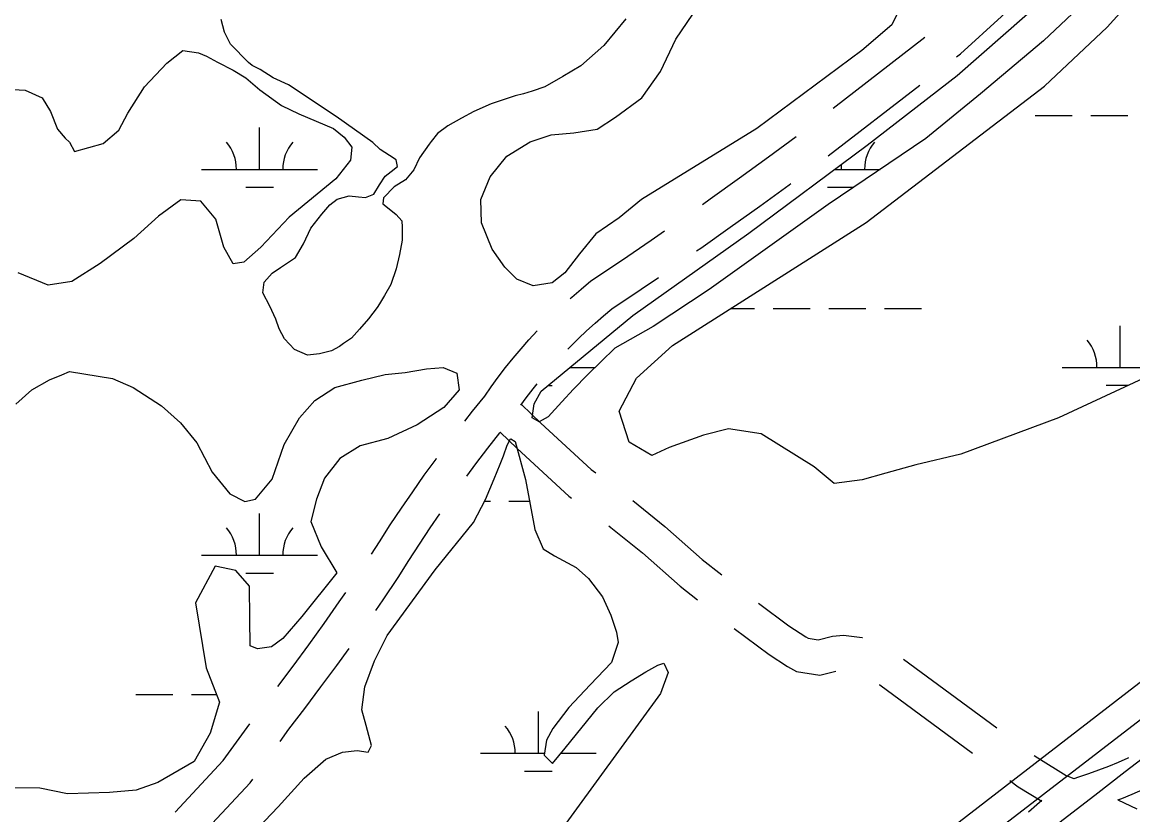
# Model space of a CAD drawing. Extents: x 3535183 to 3573198, y 534952 to 560562.
# Drawn here: x 3567673 to 3568631, y 550375 to 551059 of the extents above; entities that cross this region are included whole.
import ezdxf

# ---------------------------------------------------------------- set-up
doc = ezdxf.new("R2010")
doc.units = 0
for name, color, linetype in [('V-ROAD-CNTR', 7, 'Continuous'), ('V-TOPO-SHOR', 7, 'Continuous'), ('V-UTIL-LINE', 7, 'Continuous'), ('V-WETL-SWMP', 7, 'Continuous')]:
    doc.layers.add(name, color=color, linetype=linetype)

msp = doc.modelspace()

# ---------------------------------------------------------------- linework, layer by layer
at = {"layer": 'V-ROAD-CNTR'}
for p, q in [((3568372.86, 550984.81), (3568452.05, 551045.87)), ((3568368.56, 550943.61), (3568447.75, 551004.67)), ((3568433.64, 550509.67), (3568514.2, 550450.43))]:
    msp.add_line(p, q, dxfattribs=at)
for points in [[(3568479.42, 551029.1), (3568482.65, 551031.59), (3568553.54, 551096.21)], [(3568260.12, 550901.83), (3568266.86, 550906.57), (3568292.1, 550924.6), (3568317.23, 550942.8), (3568341.16, 550960.4)], [(3568255.08, 550861.63), (3568258.67, 550864.12), (3568284.21, 550882.09), (3568309.62, 550900.24), (3568334.91, 550918.57), (3568336.48, 550919.72)], [(3568146.19, 550820.65), (3568147.6, 550821.92), (3568155.5, 550828.75), (3568163.99, 550835.76), (3568190.38, 550853.52), (3568215.99, 550871.03), (3568227.34, 550878.9)], [(3568144, 550777), (3568146.22, 550779.31), (3568153.15, 550786.18), (3568160.24, 550792.9), (3568167.48, 550799.45), (3568174.86, 550805.83), (3568181.96, 550811.69), (3568207.22, 550828.7), (3568222.16, 550838.91)], [(3568055.05, 550714.78), (3568061.86, 550723.46), (3568072.32, 550736.44), (3568077.88, 550744.44), (3568084.04, 550752.88), (3568090.39, 550761.17), (3568096.92, 550769.32), (3568103.64, 550777.32), (3568110.53, 550785.16), (3568117.53, 550792.76)], [(3568103.56, 550728.73), (3568108.07, 550734.92), (3568114.01, 550742.67), (3568117.52, 550747.05)], [(3568104, 550729.34), (3568120.78, 550713.21), (3568164.15, 550673.32), (3568168.12, 550670.38)], [(3568056.85, 550667.59), (3568064.62, 550678.04), (3568074.89, 550691.48), (3568085.33, 550704.78), (3568085.84, 550705.41)], [(3568085.74, 550705.28), (3568100.22, 550691.36), (3568145.01, 550650.17), (3568147.17, 550648.56)], [(3567974.75, 550600.18), (3567981.46, 550610.86), (3567990.86, 550625.38), (3568000.45, 550639.78), (3568010.23, 550654.06), (3568020.19, 550668.2), (3568030.34, 550682.22), (3568030.86, 550682.92)], [(3568200.22, 550646.52), (3568227.72, 550624.18), (3568259.98, 550595.62), (3568276.94, 550582.43)], [(3567978.31, 550551.73), (3567984.59, 550560.85), (3567997.57, 550580.12), (3568006.75, 550594.72), (3568015.94, 550608.91), (3568025.32, 550622.99), (3568033.58, 550635.05)], [(3568179.29, 550624.73), (3568181.24, 550623.28), (3568208.31, 550601.3), (3568240.81, 550572.52), (3568256.04, 550560.68)], [(3567893.77, 550486.02), (3567906.98, 550503.57), (3567920.47, 550521.9), (3567933.78, 550540.37), (3567946.88, 550558.99), (3567952.41, 550567.01)], [(3568308.59, 550557.97), (3568334.83, 550538.28), (3568349.27, 550528.94), (3568351.32, 550527.74), (3568360.13, 550526.42), (3568372.23, 550529.35), (3568381.83, 550530.24), (3568398.08, 550528.31), (3568398.31, 550528.21)], [(3568287.65, 550536.17), (3568317.66, 550513.65), (3568333.58, 550503.36), (3568341.19, 550498.93), (3568361.48, 550495.88), (3568375.28, 550499.22)], [(3567895.72, 550438.71), (3567903.28, 550449.16), (3567917.17, 550467.22), (3567931.04, 550485.66), (3567944.73, 550504.24), (3567955.34, 550518.98)], [(3568412.49, 550487.87), (3568413.06, 550487.57), (3568493.1, 550428.71)], [(3567805.31, 550377.82), (3567846.78, 550422.22), (3567869.77, 550454.02)], [(3568546.43, 550426.73), (3568549.44, 550424.51), (3568573.92, 550409.45), (3568580.68, 550406.9)], [(3568580.81, 550406.79), (3568584.87, 550408.06), (3568593.54, 550410.97), (3568602.13, 550414.09), (3568610.65, 550417.41), (3568619.1, 550420.94), (3568627.46, 550424.65), (3568628.1, 550424.96)], [(3567804.41, 550332.9), (3567869.99, 550403.12), (3567872.28, 550406.3)], [(3568525.32, 550405.01), (3568532.67, 550399.61), (3568552.87, 550387.18)], [(3568618.6, 550388.31), (3568621.88, 550389.59), (3568630.97, 550393.38), (3568639.98, 550397.39), (3568646.82, 550400.63)], [(3568541.55, 550377.9), (3568548.68, 550384.31), (3568552.9, 550387.94)], [(3568618.66, 550388.35), (3568634.9, 550380.69)]]:
    msp.add_lwpolyline(points, dxfattribs=at)
at = {"layer": 'V-TOPO-SHOR'}
msp.add_lwpolyline([(3568194.19, 551061.81), (3568175.23, 551038.85), (3568155.38, 551021.2), (3568139.68, 551012.23), (3568124.21, 551003.18), (3568113.17, 550999.56), (3568105.84, 550997.22), (3568098.74, 550995.28), (3568088.24, 550991.89), (3568077.82, 550988.65), (3568062.83, 550981.83), (3568052.23, 550976.13), (3568040.56, 550969.59), (3568031.5, 550962.88), (3568026.21, 550955.99), (3568024.27, 550953.77), (3568016.09, 550941.89), (3568011.09, 550931.69), (3568003.94, 550923.04), (3567994.19, 550917.02), (3567985.03, 550907.46), (3567984.46, 550902.15), (3567989.97, 550898.03), (3567995.94, 550893.14), (3568000.83, 550887.55), (3568001.25, 550882.31), (3568001.02, 550870.99), (3567998.92, 550858.69), (3567996.06, 550846.23), (3567991.42, 550832.86), (3567985.8, 550823.2), (3567981.51, 550816.15), (3567979.56, 550812.93), (3567972.02, 550803.12), (3567964.41, 550794.24), (3567957.27, 550786.44), (3567950.61, 550781.87), (3567947.12, 550779.35), (3567940.09, 550775.63), (3567929.67, 550773.01), (3567919.5, 550771.93), (3567908.13, 550776.64), (3567899.73, 550785.86), (3567894.94, 550794.6), (3567892, 550802.71), (3567887, 550813.99), (3567880.85, 550825.59), (3567882.07, 550834.74), (3567888.9, 550842.63), (3567896.1, 550847.27), (3567909.1, 550856.11), (3567915.89, 550867.84), (3567922.3, 550881.28), (3567931.79, 550893.37), (3567938.85, 550901.33), (3567944.98, 550906.29), (3567955.32, 550909.3), (3567963.32, 550908.32), (3567969.4, 550907.81), (3567976.58, 550910.53), (3567981.42, 550918.81), (3567986.4, 550926.01), (3567991.75, 550930.06), (3567997.09, 550934.41), (3567995.98, 550940.12), (3567990.08, 550944.01), (3567982.1, 550949), (3567975.68, 550955.21), (3567944.11, 550977.54), (3567903.11, 551005.03), (3567889.91, 551010.9), (3567878.56, 551018.15), (3567871.81, 551021.51), (3567868.52, 551024.3), (3567853, 551040.05), (3567847.84, 551050.41), (3567844.91, 551061.21)], dxfattribs=at)
at = {"layer": 'V-UTIL-LINE'}
for points in [[(3565844, 540552.88), (3566536.83, 542959.33), (3566600.26, 543171.49), (3566545.47, 543258.53), (3566611.74, 543523.48), (3566756.36, 543920.54), (3567664.19, 545976.51), (3567722.03, 546084.32), (3567726.5, 546290.74), (3567571.09, 546289.82), (3567678.65, 547410.19), (3567020.16, 547722.05), (3567668.71, 549051.12), (3567634.76, 549127.6), (3568079.63, 549920.17), (3568202.19, 550153.64), (3569240.21, 550955.31), (3570392.38, 551890.56), (3570938.79, 552364.18)], [(3565873.65, 540553.1), (3566563.64, 542961.19), (3566563.7, 542961.38), (3566622.07, 543169.54), (3566567.95, 543256.49), (3566645.83, 543532.25), (3566754.77, 543832.12), (3567683.97, 545957.93), (3567747.17, 546073.93), (3567750.54, 546307.26), (3567594.75, 546310.66), (3567709.41, 547423.66), (3567050.88, 547733.13), (3567703.86, 549055.76), (3567667, 549132.99), (3568103.27, 549907.02), (3568220.54, 550136.84), (3569231.11, 550913.64), (3570383.27, 551849.89), (3570939.05, 552332.08)], [(3570939.37, 552291.64), (3570849.07, 552211.46), (3569548.95, 551126.64), (3568624.98, 550412.49), (3568598.57, 550392.14), (3568238.51, 550116.02), (3568124.24, 549911.14), (3567700.38, 549152.4), (3566983.66, 547869.03), (3567517.4, 547561.1), (3569316.18, 545945.91), (3569331.4, 545867.91), (3569368.87, 543126.98), (3569352.78, 543013.2), (3569354.53, 542782.48), (3569354.6, 542778.97), (3569354.61, 542777.56), (3569352.75, 542706.06), (3569074.92, 542711.52), (3568970.15, 542218.87), (3568443.68, 540572.54)]]:
    msp.add_lwpolyline(points, dxfattribs=at)
at = {"layer": 'V-WETL-SWMP'}
for p, q in [((3568547.11, 550978.46), (3568579.11, 550978.46)), ((3568595.11, 550978.46), (3568627.11, 550978.46)), ((3567878.14, 550932.02), (3567878.14, 550968.02)), ((3567828.14, 550932.02), (3567928.14, 550932.02)), ((3568374.32, 550932.02), (3568413.59, 550932.02)), ((3568380.05, 550932.02), (3568380.05, 550936.28)), ((3567866.14, 550916.59), (3567890.14, 550916.59)), ((3568368.05, 550916.59), (3568390.76, 550916.59)), ((3568284.31, 550811.96), (3568305.2, 550811.96)), ((3568321.2, 550811.96), (3568353.2, 550811.96)), ((3568369.2, 550811.96), (3568401.2, 550811.96)), ((3568417.2, 550811.96), (3568449.2, 550811.96)), ((3568620.51, 550761.22), (3568620.51, 550797.22)), ((3568145.85, 550761.2), (3568167.32, 550761.2)), ((3568570.51, 550761.22), (3568655.38, 550761.22)), ((3568127.15, 550745.77), (3568130.61, 550745.77)), ((3568608.51, 550745.79), (3568627.64, 550745.79)), ((3568072.2, 550645.77), (3568077.21, 550645.77)), ((3568093.21, 550645.77), (3568110.94, 550645.77)), ((3567878.14, 550599.34), (3567878.14, 550635.34)), ((3567828.14, 550599.34), (3567928.14, 550599.34)), ((3567866.14, 550583.91), (3567890.14, 550583.91)), ((3567771.3, 550479.27), (3567803.3, 550479.27)), ((3567819.3, 550479.27), (3567840.92, 550479.27)), ((3568118.61, 550428.53), (3568118.61, 550464.53)), ((3568068.61, 550428.53), (3568123.78, 550428.53)), ((3568138.07, 550428.53), (3568168.61, 550428.53)), ((3568106.61, 550413.1), (3568130.61, 550413.1))]:
    msp.add_line(p, q, dxfattribs=at)
for points in [[(3568613.9, 551099.24), (3568554.31, 551042.86), (3568500.18, 550997.2), (3568452.83, 550958.55), (3568368.7, 550901.67), (3568265.96, 550828.46), (3568217.65, 550796.54), (3568184.56, 550777.95), (3568160.86, 550754.93), (3568149, 550742.58), (3568138.84, 550731.56), (3568126.98, 550718.53), (3568119.21, 550714.22), (3568113.18, 550717.63), (3568114.95, 550729.72), (3568121.09, 550740.77), (3568200.24, 550806.08), (3568300.27, 550876.96), (3568402.36, 550952.86), (3568479.79, 551012.81), (3568559.31, 551082.83)], [(3568644.64, 550753.72), (3568567.39, 550717.65), (3568483.11, 550686.32), (3568444.38, 550677.2), (3568418.44, 550669.99), (3568397.89, 550664.42), (3568373.66, 550661.24), (3568356.62, 550675.48), (3568310.77, 550704.06), (3568282.56, 550708.3), (3568261, 550702.75), (3568231.34, 550692.2), (3568216.49, 550685.25), (3568197.08, 550696.83), (3568188.2, 550723.45), (3568203.2, 550751.92), (3568234.33, 550780.27), (3568401.53, 550886.29), (3568555.37, 551003.84), (3568609.19, 551054.55), (3568650.54, 551100.31)], [(3568430.22, 551070.21), (3568423.65, 551056.63), (3568397.63, 551034.65), (3568307.07, 550967.2), (3568207.56, 550906.04), (3568188.27, 550890.24), (3568168.08, 550876.54), (3568154.1, 550859.32), (3568141.51, 550842.79), (3568130.59, 550834.09), (3568114.18, 550831.44), (3568099.9, 550837.32), (3568089.59, 550847.79), (3568078.62, 550863.34), (3568069.54, 550885.8), (3568069, 550906.13), (3568076.99, 550925.47), (3568091.44, 550943.38), (3568111.62, 550955.7), (3568129.68, 550961.8), (3568149.09, 550963.5), (3568169.21, 550966.82), (3568185.21, 550977.09), (3568207.97, 550993.79), (3568224.07, 551016.3), (3568237.2, 551044.38), (3568251.91, 551065.97)], [(3567660.5, 551001.03), (3567675.74, 551000.22), (3567690.47, 550993.65), (3567697.77, 550981.82), (3567703.67, 550966.76), (3567710.31, 550958.86), (3567714.21, 550955.6), (3567718.54, 550947.49), (3567743.3, 550954.23), (3567756.55, 550965.91), (3567764.5, 550980.4), (3567778.76, 551003.16), (3567798.08, 551023.57), (3567811.78, 551034.56), (3567825.39, 551032.61), (3567832.3, 551029.56), (3567841.73, 551024.41), (3567855.3, 551017.61), (3567866.34, 551010.83), (3567878.27, 551000.58), (3567896.88, 550987.05), (3567911.83, 550979.79), (3567941.77, 550967.33), (3567951.18, 550959.87), (3567957.58, 550951.05), (3567956.57, 550939.97), (3567943.75, 550923.9), (3567903.56, 550890.71), (3567879.12, 550864.79), (3567864.48, 550851.96), (3567855.23, 550850.42), (3567847.26, 550865.02), (3567840.27, 550889.09), (3567827.46, 550904.66), (3567810.14, 550905.71), (3567790.87, 550891.53), (3567769.72, 550872.29), (3567740.69, 550850.8), (3567716.1, 550835.27), (3567695.75, 550832.19), (3567669.97, 550842.77)], [(3567667.75, 550729.63), (3567681.7, 550741.77), (3567697, 550750.66), (3567707.43, 550754.97), (3567714.15, 550757.69), (3567751.28, 550751.65), (3567769, 550743.9), (3567793.37, 550728.01), (3567809.89, 550713.57), (3567824.08, 550696.15), (3567837.06, 550670.89), (3567852.39, 550652.3), (3567865.28, 550645.74), (3567874.53, 550647.52), (3567888.97, 550664.96), (3567899.35, 550694.68), (3567912.68, 550717.67), (3567925.73, 550732.82), (3567942.9, 550743.78), (3567966.27, 550750.3), (3567986.4, 550755.23), (3568003.73, 550756.95), (3568022.23, 550760.05), (3568036.55, 550761.1), (3568048.29, 550756.4), (3568050.27, 550741.83), (3568036.99, 550726.69), (3568014.02, 550711.85), (3567988.76, 550700.02), (3567964.93, 550693.5), (3567947.3, 550682.55), (3567934.01, 550665.79), (3567927.18, 550647.59), (3567922.42, 550628.23), (3567931.27, 550606.46), (3567944.73, 550584.19), (3567914.66, 550546.54), (3567898.13, 550527.49), (3567888.38, 550520.4), (3567876.35, 550518.64), (3567869.91, 550521.23), (3567869.62, 550544.56), (3567869.36, 550572.73), (3567857.68, 550586.21), (3567839.93, 550589.81), (3567822.84, 550558.29), (3567832.12, 550502.11), (3567843.46, 550472.7), (3567835.41, 550445.74), (3567821.6, 550421.36), (3567790.29, 550403.35), (3567771.77, 550396.79), (3567748.66, 550394.65), (3567712.4, 550393.53), (3567688.42, 550398.32), (3567641.77, 550398.66)], [(3567876.93, 550364.33), (3567894.21, 550382.36), (3567916.58, 550407.07), (3567935.19, 550423.41), (3567949.69, 550429.36), (3567962.15, 550430.95), (3567971.88, 550429.53), (3567974.62, 550435.22), (3567970.04, 550452.41), (3567966.44, 550465.88), (3567968.93, 550485.7), (3567977.17, 550508.16), (3567988.08, 550529.94), (3568029.52, 550586.79), (3568062.77, 550627.56), (3568073, 550647.32), (3568080.52, 550665.08), (3568085.66, 550677.82), (3568088.4, 550684.86), (3568091.83, 550694.25), (3568094.56, 550699.61), (3568094.9, 550699.6), (3568098.58, 550697.22), (3568107.42, 550664.55), (3568115.5, 550621.46), (3568122.78, 550604.93), (3568132.48, 550598.81), (3568151.24, 550588.58), (3568161.93, 550579.09), (3568173.92, 550563.54), (3568181.2, 550547.68), (3568186.13, 550532.85), (3568187.41, 550524.1), (3568181.57, 550506.66), (3568163.27, 550487.63), (3568144.97, 550467.93), (3568131.06, 550449.88), (3568125.6, 550439.83), (3568123.49, 550426.74), (3568130.83, 550419.62), (3568141.69, 550432.99), (3568169.85, 550467.75), (3568184.07, 550481.43), (3568198.6, 550491.07), (3568211.43, 550498.71), (3568221.56, 550504.35), (3568226.95, 550506.33), (3568230.59, 550498.23), (3568224.07, 550480.13), (3568151.39, 550380.47), (3568085.5, 550289.84)]]:
    msp.add_lwpolyline(points, dxfattribs=at)
for centre, start, end in [((3567822.9, 550932.49), 359.22818, 40.77184), ((3567933.39, 550932.49), 139.22818, 180.77184), ((3568435.29, 550932.49), 139.22818, 180.77184), ((3568565.27, 550761.69), 359.22818, 40.77184), ((3567822.9, 550599.82), 359.22818, 40.77184), ((3567933.39, 550599.82), 139.22818, 180.77184), ((3568063.37, 550429), 359.22818, 40.77184), ((3568173.86, 550429), 179.68039, 180.77184)]:
    msp.add_arc(centre, 35.25, start, end, dxfattribs=at)

doc.saveas('drawing.dxf')
